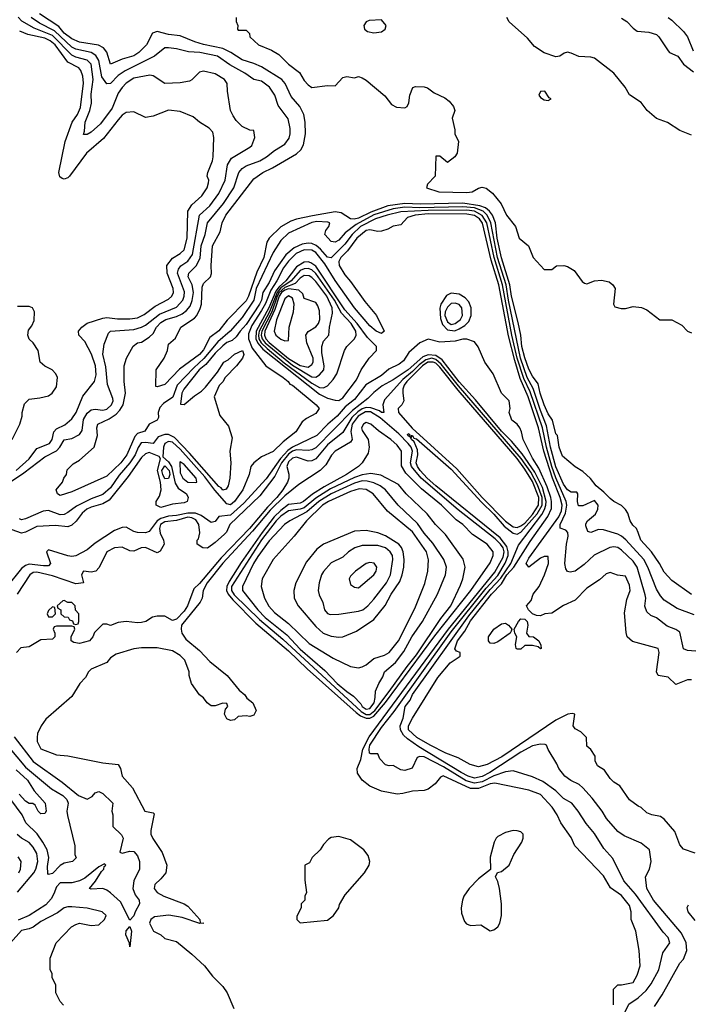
# Model space of a CAD drawing. Header units: inches. Extents: x 2348352 to 2479776, y 460422 to 613655.
# Tile 274 of 590: x 2383141 to 2386594, y 562331 to 567419. Entities that reach past the tile are written whole.
import ezdxf

# ---------------------------------------------------------------- set-up
doc = ezdxf.new("R2010")
doc.units = ezdxf.units.IN
doc.header["$MEASUREMENT"] = 0
doc.layers.add('C3586', color=7, linetype='Continuous')

msp = doc.modelspace()

# ---------------------------------------------------------------- linework, layer by layer
at = {"layer": 'C3586', "color": 4}
for points, elevation in [([(2386610, 564449.3), (2386510, 564521.2), (2386470, 564565.2), (2386445.6, 564610), (2386403.6, 564670), (2386349.5, 564730), (2386336, 564770), (2386326, 564790), (2386308, 564808), (2386294.5, 564830), (2386282.7, 564870), (2386270, 564889), (2386250, 564908.7), (2386210, 564929), (2386190, 564945.2), (2386158.3, 564978.3), (2386118, 565010), (2386088.3, 565048.3), (2386050, 565085.2), (2386010, 565109.3), (2385943.9, 565163.9), (2385927.8, 565210), (2385919, 565270), (2385910, 565279), (2385892.3, 565350), (2385870, 565382), (2385850, 565429.4), (2385829.1, 565490), (2385818.3, 565538.3), (2385790, 565576.9), (2385770, 565613.6), (2385750, 565672), (2385734.6, 565730), (2385728.6, 565788.6), (2385715, 565855), (2385680.2, 565990), (2385673, 566050), (2385630, 566189.6), (2385606.6, 566290), (2385597.6, 566370), (2385582.8, 566410), (2385568.1, 566430), (2385546.6, 566446.6), (2385518, 566458), (2385430, 566470.9), (2385210, 566465.5), (2385130, 566469), (2385042.8, 566457.2), (2384954.8, 566425.2), (2384890, 566393.3), (2384868.7, 566388.7), (2384849.7, 566389.7), (2384801.4, 566421.4), (2384770, 566426.2), (2384653.5, 566406.5), (2384571.3, 566388.7), (2384542, 566378), (2384490, 566348.2), (2384430, 566291.1), (2384417.3, 566270), (2384402, 566190), (2384365.3, 566114.7), (2384322.2, 565990), (2384310, 565966.6), (2384212.6, 565867.4), (2384170, 565811.8), (2384122.7, 565777.3), (2384090, 565714), (2384070, 565689.7), (2383965.7, 565614.3), (2383890, 565534), (2383850, 565522), (2383844, 565524), (2383845.2, 565610), (2383886.6, 565670), (2383904, 565710), (2383910, 565742), (2383945.6, 565774.4), (2383973.2, 565830), (2384043.5, 565876.5), (2384055.1, 565890), (2384073.4, 565926.6), (2384080.5, 565950), (2384083.1, 566036.9), (2384090, 566056), (2384126, 566090), (2384132, 566108), (2384129.6, 566150), (2384137.2, 566250), (2384177, 566323), (2384187.3, 566370), (2384204.7, 566410), (2384350, 566596.3), (2384396, 566630), (2384446, 566654), (2384570, 566726), (2384592.3, 566747.7), (2384606.6, 566773.4), (2384617.6, 566830), (2384615.1, 566890), (2384607.8, 566930), (2384587.6, 566970), (2384542.5, 567022.5), (2384512.3, 567090), (2384495.4, 567110), (2384390, 567175.4), (2384350, 567193.7), (2384290, 567212.6), (2384231.8, 567250), (2384190, 567269.8), (2384090, 567290.8), (2384044.7, 567304.7), (2383970, 567336.4), (2383910, 567343.1), (2383850, 567358.4), (2383826.8, 567350), (2383795.5, 567290), (2383755.5, 567250), (2383730, 567233.3), (2383670, 567215.1), (2383610, 567189.3), (2383591.2, 567251.2), (2383574, 567274), (2383547.3, 567287.3), (2383450, 567302.7), (2383410, 567319.8), (2383370, 567349.8), (2383343.3, 567383.3), (2383242.9, 567450)], 64), ([(2383062.9, 565010), (2383162.6, 565077.4), (2383270, 565161.3), (2383330, 565191.8), (2383348.2, 565210), (2383370, 565247.7), (2383410, 565255.5), (2383450, 565276.3), (2383462.7, 565297.3), (2383470, 565354), (2383490, 565386), (2383510, 565403), (2383530, 565406), (2383570, 565402.4), (2383590, 565407), (2383615.6, 565430), (2383622.9, 565450), (2383621.2, 565461.2), (2383594.3, 565534.3), (2383585.6, 565625.6), (2383569.5, 565690.5), (2383576.5, 565743.5), (2383600.2, 565799.8), (2383610, 565810.6), (2383730, 565818.9), (2383770, 565830.3), (2383790, 565841.1), (2383862.2, 565897.8), (2383950, 565934.6), (2383983.5, 565970), (2383990.9, 565990), (2383992.8, 566012.8), (2383955.1, 566110), (2383961.3, 566130), (2383973.1, 566146.9), (2384010, 566172.4), (2384033.3, 566206.7), (2384069.7, 566410), (2384122.6, 566457.4), (2384170, 566522), (2384201.3, 566590), (2384214, 566670), (2384235.6, 566704.4), (2384330, 566761), (2384339, 566770), (2384355.3, 566810), (2384350, 566846), (2384330, 566848), (2384290, 566868), (2384258.6, 566898.6), (2384242.5, 566922.5), (2384229.4, 566950), (2384214, 567050), (2384213.2, 567090), (2384199, 567110), (2384150, 567139), (2384090, 567153.2), (2384070, 567148.7), (2384030, 567108.7), (2384018, 567102), (2383970, 567092.7), (2383890, 567089.2), (2383830, 567129.2), (2383812.1, 567132.1), (2383730, 567116.9), (2383690, 567091.5), (2383670, 567069.4), (2383650, 567039.3), (2383618, 566962), (2383558.8, 566881.2), (2383510, 566838.4), (2383490, 566826.6), (2383470, 566826), (2383476, 566844), (2383479.7, 566890), (2383503, 566950), (2383511.3, 566988.7), (2383510, 567034), (2383519.8, 567110), (2383509.7, 567190), (2383490, 567210.9), (2383430, 567226.4), (2383410, 567236.4), (2383310, 567337.8), (2383216, 567376), (2383151.6, 567411.6), (2383132.2, 567432.2)], 72), ([(2386624.7, 564344.7), (2386537.1, 564377.1), (2386470, 564419.3), (2386450, 564442.7), (2386430, 564477.2), (2386385.1, 564590), (2386364, 564630), (2386272.4, 564732.4), (2386250, 564751.3), (2386230, 564761.3), (2386156, 564784), (2386130, 564785.2), (2386090, 564769.2), (2386075.3, 564775.3), (2386064.5, 564804.5), (2386065.4, 564814.6), (2386074, 564830), (2386115.6, 564864.4), (2386127.3, 564890), (2386129.5, 564910), (2386110, 564935.1), (2386050, 564907.3), (2386027.3, 564907.3), (2386021.6, 564930), (2386024, 564970), (2386018.6, 564978.6), (2385990, 564978.4), (2385970, 564989.6), (2385950, 565018.7), (2385910, 565108.2), (2385883, 565210), (2385861.1, 565321.1), (2385830, 565399.7), (2385793.4, 565513.4), (2385762.3, 565570), (2385727.5, 565670), (2385664.9, 565970), (2385652.8, 566050), (2385609.5, 566190), (2385574.8, 566370), (2385556.1, 566410), (2385534, 566430), (2385490, 566446.3), (2385430, 566452.6), (2385207.9, 566447.9), (2385130, 566450.8), (2385070, 566442), (2384969.7, 566410.3), (2384878.6, 566361.4), (2384822.1, 566317.9), (2384790, 566280.5), (2384770, 566269.6), (2384750, 566273.2), (2384717.2, 566310), (2384721.2, 566330), (2384737.2, 566350), (2384742, 566370), (2384733.1, 566373.1), (2384676.1, 566376.1), (2384650, 566370.7), (2384530, 566315.8), (2384490, 566277.6), (2384450, 566217), (2384362.6, 566030), (2384350.1, 565969.9), (2384290, 565880.5), (2384227.6, 565810), (2384165, 565755), (2384092.2, 565667.8), (2384039.5, 565620.5), (2383954.9, 565530), (2383931.5, 565468.5), (2383883.1, 565436.9), (2383864.3, 565415.7), (2383856.5, 565390), (2383857, 565363), (2383850.7, 565350), (2383810, 565329.4), (2383786.4, 565293.6), (2383750, 565281.3), (2383734.6, 565265.4), (2383694.6, 565170), (2383663.7, 565130), (2383590, 565060.7), (2383410, 564979.3), (2383350, 564961.2), (2383335.3, 564970), (2383329.3, 564990.7), (2383362, 565030), (2383368, 565050), (2383382, 565070), (2383386, 565094), (2383416.5, 565123.5), (2383450, 565142.8), (2383525.2, 565210), (2383542.9, 565270), (2383538.4, 565310), (2383543.7, 565330), (2383602.5, 565357.5), (2383638.3, 565381.7), (2383658.3, 565401.7), (2383675.1, 565430), (2383686.6, 565490), (2383679.5, 565550), (2383680.9, 565630), (2383693.2, 565670), (2383727.2, 565732.8), (2383748.7, 565750), (2383770, 565753.4), (2383810, 565778), (2383830, 565798), (2383848.2, 565830), (2383870, 565854.3), (2383895.1, 565870), (2383950, 565885.5), (2383980.3, 565899.7), (2384003.1, 565916.9), (2384020.6, 565939.4), (2384031.6, 565968.4), (2384037.8, 566010), (2384030.9, 566050), (2384011.3, 566090), (2384013.6, 566110), (2384052.7, 566147.3), (2384073.5, 566186.5), (2384078, 566250), (2384099.2, 566310), (2384111.3, 566370), (2384193.7, 566470), (2384246.3, 566550), (2384273.3, 566630), (2384289.8, 566650.2), (2384310, 566664.9), (2384381.2, 566690), (2384416, 566710), (2384456.1, 566743.9), (2384510, 566776.3), (2384533.1, 566806.9), (2384538.4, 566830), (2384537.2, 566857.2), (2384527.2, 566907.2), (2384476.6, 566976.6), (2384458, 567030), (2384431.3, 567071.3), (2384390, 567100.9), (2384349.7, 567109.7), (2384303, 567143), (2384225.7, 567185.7), (2384162.7, 567230), (2384070.4, 567249.6), (2384012.8, 567252.8), (2383950, 567269.4), (2383910, 567274.5), (2383890, 567274.5), (2383837.3, 567230), (2383685.1, 567154.9), (2383649.2, 567130.8), (2383610, 567089.4), (2383590, 567088.7), (2383564.7, 567124.7), (2383548.9, 567208.9), (2383533.7, 567233.7), (2383509.8, 567249.8), (2383430, 567266.2), (2383410, 567277.4), (2383321.2, 567361.2), (2383242.2, 567402.2), (2383199.7, 567430)], 68), ([(2384258, 567430), (2384258, 567410), (2384268, 567390), (2384266, 567370), (2384270, 567366), (2384310, 567366), (2384328, 567348), (2384328.7, 567330), (2384374, 567290), (2384442, 567262), (2384479.7, 567239.7), (2384529.4, 567190), (2384585.7, 567145.7), (2384610, 567105.2), (2384630, 567082.7), (2384650.4, 567069.6), (2384730, 567079.3), (2384770, 567077.2), (2384810, 567121.2), (2384830, 567125.2), (2384870, 567119), (2384890, 567125.2), (2384910, 567119.3), (2384930, 567106), (2385026.3, 567026.3), (2385061.5, 566981.5), (2385086.8, 566966.8), (2385130, 566964), (2385142, 566970), (2385151.1, 566988.9), (2385156, 567030), (2385171.1, 567068.9), (2385186, 567074), (2385230, 567073.2), (2385246.8, 567066.8), (2385281.5, 567041.5), (2385336.2, 567016.2), (2385358.7, 566998.7), (2385381.2, 566970), (2385389, 566950), (2385375.3, 566910), (2385389, 566850), (2385389, 566829), (2385408, 566790), (2385401.2, 566730), (2385388.7, 566710), (2385350, 566682), (2385310, 566714), (2385290, 566714), (2385286, 566610), (2385248, 566570), (2385242, 566550), (2385306, 566530), (2385450, 566526.9), (2385478, 566530), (2385510, 566549.2), (2385530, 566554), (2385550, 566549.2), (2385582.7, 566522.7), (2385627.4, 566467.4), (2385655.1, 566410), (2385701.2, 566350), (2385721.2, 566290), (2385769, 566250), (2385793.2, 566190), (2385850, 566128), (2385890, 566128), (2385912.7, 566147.3), (2385951.6, 566148.4), (2385970, 566144), (2386004.1, 566124.1), (2386046.3, 566066.3), (2386058, 566058), (2386070, 566054), (2386110.5, 566069.5), (2386146.2, 566073.8), (2386185.6, 566065.6), (2386203.7, 566050), (2386217, 566030), (2386208, 565950), (2386215.3, 565935.3), (2386247.3, 565927.3), (2386270, 565927.3), (2386310, 565936.9), (2386352.5, 565932.5), (2386379.8, 565919.8), (2386447.9, 565867.9), (2386510, 565867.6), (2386561.3, 565841.3), (2386590, 565809), (2386610, 565801.2)], 56), ([(2386610, 566822.8), (2386550, 566846.8), (2386487.5, 566887.5), (2386430, 566908), (2386381, 566950), (2386350.7, 566990.7), (2386290, 567031), (2386268.2, 567070), (2386210, 567143.1), (2386110, 567220.7), (2386090, 567226), (2386028.3, 567228.3), (2385990, 567246.8), (2385970, 567251), (2385953.6, 567246.4), (2385930, 567231), (2385910, 567227.3), (2385850, 567248), (2385800.3, 567280.3), (2385763.4, 567323.4), (2385668.8, 567408.8), (2385656.4, 567430)], 56), ([(2386250, 567427.7), (2386276, 567410), (2386310, 567374.8), (2386330, 567360.7), (2386390, 567355.5), (2386430, 567342.8), (2386442.8, 567330), (2386490, 567258), (2386498, 567250), (2386541, 567230), (2386570.3, 567190.3), (2386620.7, 567150)], 64), ([(2386490, 567430.5), (2386510, 567416.3), (2386570, 567358.8), (2386590.4, 567330), (2386619.2, 567259.2)], 68), ([(2383122.3, 565090), (2383189.7, 565150), (2383230, 565203.1), (2383294, 565230), (2383307.8, 565250), (2383317.6, 565290), (2383330, 565305.5), (2383374.3, 565325.7), (2383410, 565357.1), (2383432.6, 565390), (2383466.8, 565473.2), (2383527.8, 565550), (2383536, 565584), (2383532.1, 565630), (2383511.5, 565691.5), (2383476.4, 565756.4), (2383446.6, 565790), (2383444.5, 565810), (2383460.9, 565830), (2383490, 565850.4), (2383570, 565877.7), (2383590, 565880.2), (2383646.5, 565873.5), (2383710, 565872.9), (2383750, 565878.3), (2383784.4, 565895.6), (2383840.7, 565939.3), (2383910, 565974.9), (2383927, 565990), (2383935.1, 566010), (2383933, 566030), (2383901.7, 566110), (2383901.3, 566150), (2383930, 566186.4), (2383970, 566211.8), (2383990, 566230.6), (2384006, 566290), (2384009.8, 566430.2), (2384030, 566463), (2384080.9, 566510), (2384109.6, 566550), (2384116.6, 566576.6), (2384117, 566590), (2384109.2, 566610), (2384112.7, 566630), (2384137, 566690), (2384140.9, 566710), (2384142.7, 566810), (2384138, 566838), (2384118.6, 566858.6), (2384070, 566889.3), (2384037.5, 566917.5), (2383970, 566944.5), (2383910, 566952.3), (2383830, 566921.2), (2383790, 566914), (2383730, 566944), (2383690, 566939), (2383670, 566925.2), (2383650, 566902.7), (2383573.8, 566806.2), (2383485.5, 566730), (2383397.3, 566610), (2383390, 566602.7), (2383370, 566596), (2383359.3, 566599.3), (2383347.3, 566607.3), (2383343.7, 566630), (2383375.6, 566790), (2383411.6, 566890), (2383438.9, 566930), (2383454.2, 566965.8), (2383470.9, 567090.9), (2383467, 567127), (2383457.3, 567157.3), (2383446, 567170), (2383390, 567200.5), (2383323.9, 567290), (2383297.4, 567310), (2383270, 567323.5), (2383182.9, 567342.9), (2383140.7, 567360.7)], 76), ([(2386654.2, 564154.2), (2386590, 564159), (2386570, 564168), (2386550, 564255.3), (2386530, 564268.7), (2386484.7, 564284.7), (2386430, 564328), (2386400.2, 564340.2), (2386380.2, 564360.2), (2386369.4, 564389.4), (2386375.6, 564430), (2386371.9, 564448.1), (2386331, 564590), (2386310, 564620.5), (2386250, 564678.4), (2386230, 564691.8), (2386210, 564696.2), (2386188.5, 564691.5), (2386107.2, 564652.8), (2386056.7, 564603.3), (2386010, 564569.3), (2385984.7, 564564.7), (2385970, 564568.7), (2385961.2, 564581.2), (2385957, 564610), (2385965.1, 564710), (2385973.6, 564750), (2385971.8, 564770), (2385960.9, 564780.9), (2385932.7, 564792.7), (2385931.8, 564810), (2385960.6, 564870), (2385966.5, 564910), (2385963.2, 564930), (2385910, 565051.1), (2385889.9, 565109.9), (2385861.1, 565210), (2385841.7, 565310), (2385776.8, 565496.8), (2385744.5, 565564.5), (2385711.1, 565670), (2385683.1, 565790), (2385634.8, 566050), (2385592.1, 566190), (2385554, 566370), (2385530, 566408.3), (2385490.3, 566430.3), (2385450, 566435.2), (2385250, 566433.9), (2385110, 566426.6), (2385038, 566410), (2384978.4, 566390), (2384900.7, 566350), (2384857.5, 566310), (2384820.7, 566259.3), (2384750, 566189.5), (2384730, 566191.5), (2384694.4, 566234.4), (2384672.3, 566252.3), (2384650, 566262.2), (2384630, 566264.4), (2384600.5, 566259.5), (2384558.9, 566241.1), (2384516.2, 566203.8), (2384457.7, 566122.3), (2384430, 566062), (2384395.8, 566010), (2384390.2, 565970.2), (2384380.2, 565950), (2384310, 565844.2), (2384278.7, 565810), (2384259.4, 565780.6), (2384238, 565762), (2384210, 565750.9), (2384190, 565734), (2384150, 565695.6), (2384101.6, 565638.4), (2384068.2, 565610), (2383988.9, 565510), (2383978.3, 565490), (2383972, 565432), (2383990, 565430.8), (2384043.8, 565476.2), (2384080.1, 565499.9), (2384099.6, 565520.4), (2384162.7, 565597.3), (2384195.3, 565650), (2384217.5, 565662.5), (2384250, 565691), (2384291.3, 565710), (2384298, 565690), (2384291, 565670), (2384261, 565630), (2384202, 565570), (2384190, 565548), (2384171.1, 565528.9), (2384146, 565470), (2384174.8, 565374.8), (2384219.8, 565319.8), (2384238, 565258), (2384226.8, 565190), (2384230.6, 565130), (2384226.8, 565050), (2384217.3, 565010), (2384207.1, 564992.9), (2384190, 564988), (2384181, 565001), (2384170, 565006.6), (2384018.6, 565178.6), (2383940.2, 565260.2), (2383910, 565275.8), (2383890, 565276), (2383856.3, 565263.7), (2383830.3, 565229.7), (2383790, 565234.5), (2383767.8, 565232.2), (2383751.8, 565208.2), (2383737.1, 565170), (2383710.1, 565129.9), (2383654.4, 565065.6), (2383610, 564999.7), (2383570, 564965.1), (2383510, 564943.1), (2383433.8, 564906.2), (2383390, 564872.3), (2383370, 564862.9), (2383350, 564861.6), (2383290, 564883.7), (2383261.1, 564878.9), (2383170, 564840.7), (2383150, 564835.1), (2383140.1, 564840.1)], 72), ([(2386610, 564009), (2386590, 564008.7), (2386530, 563984), (2386490, 564022.7), (2386438, 564030), (2386429.2, 564050), (2386444, 564150), (2386439, 564170), (2386306, 564206), (2386278.7, 564230), (2386272.5, 564252.5), (2386264.8, 564355.2), (2386277, 564423), (2386294, 564470), (2386290, 564498), (2386270, 564544), (2386229.1, 564549.1), (2386190, 564562), (2386170, 564555.3), (2386135.3, 564524.7), (2386070, 564481.2), (2386010, 564419.3), (2385950, 564392.3), (2385890, 564352.7), (2385854, 564350), (2385830, 564339.3), (2385810, 564340.9), (2385789.6, 564349.6), (2385769.3, 564370), (2385759, 564390), (2385782.7, 564417.3), (2385793.2, 564450), (2385823.7, 564490), (2385852, 564550), (2385872, 564610), (2385870, 564646), (2385850, 564645.2), (2385830, 564636.2), (2385770, 564589.7), (2385756.3, 564610), (2385770, 564636.5), (2385925.2, 564850), (2385939.2, 564880.8), (2385942.2, 564910), (2385933, 564950), (2385892.6, 565050), (2385847.3, 565190), (2385820.9, 565310), (2385766.5, 565470), (2385725.8, 565565.8), (2385698, 565658), (2385666, 565786), (2385615.8, 566050), (2385576.2, 566176.2), (2385531.5, 566368.5), (2385516.5, 566390), (2385490, 566408.1), (2385450, 566414.9), (2385250, 566416.3), (2385182.8, 566410), (2385143.5, 566396.5), (2385110, 566359), (2385070, 566353.2), (2385042.8, 566337.2), (2385010, 566326.3), (2384990, 566324.7), (2384950, 566333.3), (2384930, 566329.6), (2384882.7, 566290), (2384834.2, 566225.8), (2384799.1, 566190), (2384789.2, 566170), (2384791, 566150), (2384820.3, 566100.3), (2384850, 566066.7), (2384923.2, 565963.2), (2384984.1, 565890), (2385023.1, 565810), (2385010, 565798), (2384981.3, 565810), (2384950, 565836.8), (2384870, 565931.1), (2384770, 566071), (2384717.7, 566157.7), (2384670, 566216.5), (2384650, 566228.3), (2384610, 566229.9), (2384569.6, 566210.4), (2384528.7, 566171.3), (2384503.3, 566136.7), (2384468.7, 566070), (2384437.7, 566022.3), (2384410, 565952.3), (2384390, 565915.8), (2384340.1, 565839.9), (2384323.2, 565796.8), (2384322.7, 565770), (2384342.3, 565722.3), (2384411.3, 565631.3), (2384502, 565570), (2384526.8, 565550), (2384536.1, 565536.1), (2384550.5, 565530), (2384672.2, 565430), (2384687.7, 565410), (2384670, 565384.5), (2384621.3, 565358.7), (2384599.1, 565340.9), (2384566.8, 565290), (2384502, 565238), (2384450, 565187.6), (2384390, 565161.2), (2384350, 565129), (2384334.8, 565110), (2384325.5, 565070), (2384294, 564990), (2384250.9, 564930), (2384230, 564911.8), (2384210, 564917.4), (2384148.7, 564988.7), (2384097.3, 565057.3), (2383970, 565200.8), (2383930, 565235.8), (2383910, 565239.8), (2383890, 565229.4), (2383884.1, 565210), (2383880.3, 565160.3), (2383910, 565134.3), (2383924.7, 565110), (2383944, 565024), (2383958.7, 564998.7), (2384002.8, 564970), (2384010.7, 564950), (2384006, 564930), (2383990, 564922.9), (2383930, 564916.2), (2383870, 564899.5), (2383845.2, 564910), (2383845.1, 564930), (2383863, 564957), (2383872, 564990), (2383868.8, 565030), (2383852.9, 565090), (2383868.4, 565150), (2383861.4, 565161.5), (2383810, 565182.7), (2383790, 565176.3), (2383770, 565156.3), (2383701, 565059), (2383602.9, 564937.1), (2383570, 564917.2), (2383510, 564900.8), (2383487.2, 564890), (2383463.6, 564870), (2383432, 564828), (2383410, 564807.8), (2383390, 564798.7), (2383325.6, 564805.6), (2383230, 564800.4), (2383170, 564771.2), (2383150, 564766.3), (2383102.5, 564782.5)], 76), ([(2383102.4, 565250), (2383140.9, 565330), (2383154, 565370), (2383154, 565390), (2383166.3, 565433.7), (2383190, 565458), (2383244.5, 565464.5), (2383290, 565476), (2383308.7, 565490), (2383330, 565522), (2383335.3, 565570), (2383328, 565590), (2383308, 565610), (2383270, 565628.7), (2383246, 565650), (2383236, 565710), (2383210, 565748.7), (2383189.2, 565769.2), (2383182, 565790), (2383185.6, 565814.4), (2383203.1, 565836.9), (2383214.6, 565865.4), (2383218, 565910), (2383206, 565930), (2383190, 565938), (2383130, 565938)], 84), ([(2386630, 563113.2), (2386570, 563134), (2386550, 563155.3), (2386524.8, 563224.8), (2386470, 563288.7), (2386450, 563302), (2386406, 563310), (2386380.2, 563320.2), (2386350, 563348), (2386334.6, 563354.6), (2386290, 563388.7), (2386240.2, 563460.2), (2386210, 563479), (2386190, 563499), (2386161.2, 563541.2), (2386124.5, 563564.5), (2386114, 563590), (2386113.2, 563613.2), (2386090, 563648), (2386070, 563666), (2386068.7, 563710), (2386039.3, 563739.3), (2386010, 563755.3), (2385999, 563770), (2386008, 563830), (2385994.8, 563834.8), (2385972, 563830), (2385910, 563800.4), (2385630.4, 563610), (2385556, 563570), (2385510, 563559), (2385468, 563570), (2385405.6, 563605.6), (2385342, 563630), (2385260.9, 563670), (2385192, 563710), (2385149.8, 563750), (2385148.8, 563770), (2385169.1, 563810.9), (2385300.2, 564019.8), (2385364.4, 564095.6), (2385415.1, 564130), (2385415.3, 564150), (2385396.5, 564156.5), (2385387.5, 564167.5), (2385402.7, 564210), (2385439.8, 564260.2), (2385470, 564312.4), (2385577.5, 564450), (2385630, 564504.7), (2385656.6, 564550), (2385692.6, 564590), (2385776.7, 564723.3), (2385868.5, 564851.5), (2385887.2, 564892.8), (2385888.2, 564930), (2385884, 564950), (2385865.3, 565005.3), (2385822.7, 565102.7), (2385790, 565153.2), (2385742, 565250), (2385733.2, 565290), (2385724, 565310), (2385710, 565328.7), (2385682, 565350), (2385669, 565389), (2385674, 565410), (2385669.1, 565449.1), (2385629.1, 565489.1), (2385586, 565590), (2385544, 565650), (2385508.9, 565728.9), (2385490, 565755.3), (2385450, 565769), (2385430, 565769), (2385390, 565759), (2385310, 565753.2), (2385250, 565768.7), (2385208, 565750), (2385150, 565698.9), (2385123, 565657), (2385101.5, 565638.5), (2385046.6, 565613.4), (2385010, 565581.1), (2384927.9, 565532.1), (2384870, 565457), (2384821.4, 565418.6), (2384780.5, 565370), (2384731.5, 565328.5), (2384674.9, 565270), (2384550, 565210.4), (2384526.1, 565193.9), (2384487.9, 565152.1), (2384413, 565047), (2384298.1, 564921.9), (2384230, 564858.8), (2384170, 564852.3), (2384150, 564827), (2384130, 564820.7), (2384077.8, 564857.8), (2384049.3, 564869.3), (2384010, 564869.9), (2383950, 564856.6), (2383910, 564853.1), (2383870, 564841.2), (2383851.1, 564830), (2383810, 564774), (2383790, 564767.6), (2383749.6, 564769.6), (2383730, 564775.1), (2383690, 564797.2), (2383670, 564795.1), (2383630, 564779.5), (2383530, 564713.6), (2383490, 564679.7), (2383431.3, 564648.7), (2383410, 564645.7), (2383390, 564649.7), (2383290, 564679.5), (2383279.1, 564670), (2383299.3, 564610), (2383290, 564598), (2383263.1, 564596.9), (2383190, 564605.3), (2383170, 564599.8), (2383150, 564583.5), (2383072.3, 564487.7)], 84), ([(2386266.6, 562290), (2386287.6, 562332.4), (2386335.2, 562364.8), (2386376.8, 562403.2), (2386403.3, 562436.7), (2386441.6, 562510), (2386462.7, 562597.3), (2386499.3, 562650), (2386490, 562677.2), (2386465.1, 562705.1), (2386320.8, 562900.8), (2386260.7, 562970), (2386204.5, 563084.5), (2386157.2, 563137.2), (2386110, 563214), (2386066.3, 563266.3), (2386026, 563330), (2385992.7, 563370), (2385950, 563394.5), (2385910, 563434.5), (2385842.3, 563482.3), (2385790, 563507.6), (2385690, 563538), (2385650, 563533.3), (2385590, 563511.4), (2385530, 563481.5), (2385490, 563473.6), (2385446.7, 563486.7), (2385330, 563558), (2385230, 563609.6), (2385207.4, 563612.6), (2385193.2, 563606.8), (2385167.7, 563552.3), (2385130, 563539.3), (2385110, 563543.7), (2385070, 563565.2), (2385050, 563564), (2385030, 563569), (2385000.2, 563600.2), (2384990, 563626), (2384954.8, 563625.2), (2384947.8, 563630), (2384945.1, 563650), (2384949.8, 563670), (2385010, 563761.5), (2385075.8, 563844.2), (2385370, 564255.6), (2385550, 564482.5), (2385610, 564547.6), (2385648.3, 564611.7), (2385663, 564650), (2385664.2, 564670), (2385657.4, 564697.4), (2385621.8, 564741.8), (2385289.8, 565010), (2385244.6, 565050), (2385208.9, 565090), (2385195.1, 565110), (2385189, 565130), (2385197.8, 565170), (2385196.2, 565196.2), (2385178.2, 565238.2), (2385164.4, 565250), (2385161.6, 565258.4), (2385168, 565268), (2385158, 565262), (2385145.4, 565270), (2385144.2, 565275.8), (2385150, 565280.7), (2385154.1, 565274.1), (2385170, 565270.2), (2385176.7, 565256.7), (2385190, 565253.4), (2385370, 565096.6), (2385525.9, 564925.9), (2385590, 564864.1), (2385642.5, 564802.5), (2385690, 564766), (2385710, 564760.7), (2385730, 564771), (2385814.4, 564865.6), (2385839.2, 564910), (2385838.9, 564950), (2385816, 565016), (2385780.6, 565080.6), (2385731.8, 565151.8), (2385406.7, 565526.7), (2385318.6, 565638.6), (2385290, 565663.1), (2385270, 565669.5), (2385237.7, 565662.3), (2385203.3, 565636.7), (2385170, 565601.1), (2385120.4, 565559.6), (2385024.3, 565455.7), (2385015.6, 565430), (2385022, 565390), (2385010, 565388.7), (2384999, 565399), (2384954.3, 565414.3), (2384930, 565415.4), (2384910, 565408.8), (2384886.6, 565393.4), (2384856.9, 565363.1), (2384810, 565287), (2384730, 565222.6), (2384670, 565149.6), (2384650, 565140.5), (2384630, 565138.7), (2384570, 565159.6), (2384550, 565154.3), (2384530, 565135.1), (2384520.4, 565110), (2384530.5, 565070.5), (2384530.4, 565050), (2384523.7, 565030), (2384499.1, 564990), (2384469.2, 564950), (2384420.1, 564899.9), (2384327.8, 564790), (2384182.2, 564637.8), (2384070, 564506.6), (2384040.8, 564479.2), (2384008.2, 564390), (2383990, 564362.9), (2383950, 564320.9), (2383930, 564314), (2383890, 564337.2), (2383850, 564337.2), (2383827.3, 564332.7), (2383792, 564310), (2383770, 564303.7), (2383750, 564302), (2383690.6, 564309.4), (2383650, 564304), (2383610, 564289), (2383590, 564295.3), (2383570, 564295.3), (2383527.5, 564252.5), (2383518, 564230), (2383502, 564210), (2383450, 564195.3), (2383420.4, 564200.4), (2383406, 564210), (2383406, 564230), (2383426, 564270), (2383422, 564282), (2383410, 564286), (2383330, 564286), (2383318, 564282), (2383314, 564270), (2383322, 564250), (2383322, 564230), (2383310, 564218), (2383250, 564215.3), (2383190, 564179), (2383146.4, 564173.6), (2383124.7, 564150)], 92), ([(2386419.1, 562320.9), (2386459.3, 562380.7), (2386550, 562544.7), (2386570, 562564.7), (2386587.3, 562610), (2386583.6, 562650), (2386559.1, 562699.1), (2386414, 562870), (2386380.9, 562930), (2386373.2, 562990), (2386393.2, 563030), (2386402, 563070), (2386394, 563130), (2386350, 563164), (2386262.5, 563202.5), (2386230, 563224), (2386171.7, 563291.7), (2386149.3, 563330), (2386097.2, 563397.2), (2386050, 563449.3), (2386030, 563466.6), (2385988.1, 563488.1), (2385957.2, 563510), (2385925.2, 563550), (2385914.8, 563574.8), (2385870, 563648), (2385862, 563670), (2385854.8, 563674.8), (2385830, 563676.2), (2385790, 563667.8), (2385730, 563634), (2385568.9, 563530), (2385530, 563508.5), (2385490, 563500.6), (2385456.9, 563510), (2385420.4, 563530), (2385202.7, 563662.7), (2385143.3, 563703.3), (2385122.7, 563722.7), (2385108.3, 563750), (2385105.6, 563770), (2385121.3, 563810), (2385132.3, 563870), (2385156.8, 563903.2), (2385170, 563931.8), (2385460.8, 564339.2), (2385570, 564475), (2385625.8, 564534.2), (2385677.5, 564610), (2385716.6, 564703.4), (2385837.2, 564862.8), (2385851.5, 564888.5), (2385859, 564910), (2385860.2, 564930), (2385841.5, 565001.5), (2385801.1, 565081.1), (2385736.4, 565176.4), (2385681.3, 565241.3), (2385630, 565292.4), (2385495.1, 565455.1), (2385410, 565547.9), (2385322.4, 565662.4), (2385290, 565684.2), (2385250, 565687), (2385223.1, 565676.9), (2385147.4, 565610), (2385070, 565558.9), (2385012.4, 565527.6), (2384970, 565493.6), (2384938.2, 565461.8), (2384859.7, 565400.3), (2384670, 565207.1), (2384650, 565196.9), (2384630, 565194), (2384570, 565197.3), (2384550, 565190.4), (2384530, 565175), (2384492.7, 565130), (2384459.2, 565060.8), (2384380.9, 564959.1), (2384225.5, 564810), (2384208.4, 564771.6), (2384199, 564761), (2384150, 564717.2), (2384110, 564688.7), (2384086, 564690), (2384058, 564710), (2384058, 564730), (2384064, 564736), (2384072, 564768), (2384066.3, 564810), (2384050, 564834.5), (2384030, 564845.3), (2384010, 564848.7), (2383950, 564831.8), (2383890, 564824.5), (2383868.4, 564810), (2383863.6, 564790), (2383865.5, 564765.5), (2383882.8, 564730), (2383886.8, 564710), (2383867.1, 564672.9), (2383850, 564665.2), (2383790, 564691.5), (2383768.9, 564691.1), (2383730, 564672.3), (2383710, 564675.1), (2383670, 564694), (2383630, 564689.5), (2383591, 564670), (2383552, 564588), (2383534.8, 564570), (2383510, 564565.1), (2383470, 564569), (2383459.1, 564550), (2383470.5, 564509.5), (2383430, 564503.5), (2383310, 564545.3), (2383230, 564564.4), (2383210, 564562.4), (2383193, 564550), (2383128.2, 564450)], 88), ([(2386208.4, 562328.4), (2386208.7, 562410), (2386230, 562432), (2386250, 562432), (2386310, 562444.7), (2386330, 562482), (2386345.2, 562530), (2386340.9, 562610), (2386322.7, 562710), (2386299, 562770), (2386299, 562810), (2386290, 562842), (2386250, 562894.5), (2386192.7, 562932.7), (2386155.4, 562995.4), (2386009, 563150), (2385990, 563194), (2385935.1, 563270), (2385917.6, 563310), (2385891.8, 563350), (2385830, 563415.1), (2385770, 563438.7), (2385594.3, 563474.3), (2385570, 563470.7), (2385510, 563446), (2385470, 563446.2), (2385328.3, 563511.7), (2385314.8, 563505.2), (2385286.8, 563470), (2385250, 563443.7), (2385230, 563437), (2385170, 563432), (2385119.9, 563420.1), (2385090, 563418), (2385010, 563432.7), (2384950, 563458), (2384909.2, 563490), (2384885.1, 563525.1), (2384883, 563550), (2384902.7, 563597.3), (2384912.5, 563650), (2384945.9, 563714.1), (2385355.3, 564270), (2385595.7, 564564.3), (2385638.7, 564641.3), (2385642.8, 564670), (2385637.3, 564690), (2385624, 564710), (2385596.9, 564736.9), (2385406.1, 564886.1), (2385215, 565050), (2385164.2, 565110), (2385159.3, 565130), (2385169.9, 565190), (2385162.8, 565210), (2385148, 565230), (2385099.4, 565279.4), (2385002.3, 565362.3), (2384952.3, 565392.3), (2384926.7, 565393.3), (2384889.1, 565370.9), (2384858.5, 565330), (2384851.9, 565291.9), (2384857.3, 565250), (2384850, 565236.2), (2384770.5, 565190), (2384751.5, 565168.5), (2384721.6, 565118.4), (2384692.7, 565090), (2384582.4, 565017.6), (2384510, 564959.8), (2384435.3, 564884.7), (2384343.5, 564776.5), (2384189.7, 564610.3), (2384109.4, 564510), (2384089.1, 564470), (2384083.1, 564430), (2384073.1, 564410), (2383977, 564290), (2383974.1, 564270), (2383977.6, 564250), (2383998.4, 564218.4), (2384070, 564159.7), (2384122.7, 564102.7), (2384212.4, 564030), (2384274.5, 563954.5), (2384302.8, 563930), (2384313.5, 563913.5), (2384344.7, 563890), (2384362, 563850), (2384350, 563826), (2384330, 563818), (2384310, 563822), (2384270, 563818), (2384250, 563802), (2384230, 563798), (2384210, 563806), (2384199, 563830), (2384204, 563856), (2384215.3, 563870), (2384210, 563886), (2384190, 563888), (2384150, 563873.2), (2384130, 563874), (2384108.7, 563890), (2384090, 563915.3), (2384068.7, 563930), (2384028.7, 563990), (2384015.3, 564030), (2384015.3, 564050), (2383994, 564110), (2383970, 564134), (2383930, 564157.2), (2383850, 564172.7), (2383770, 564174), (2383730, 564169), (2383638.5, 564141.5), (2383610, 564121.2), (2383590, 564097.2), (2383510, 564064), (2383496, 564050), (2383479.8, 564020.2), (2383451.3, 563990), (2383410, 563922), (2383275.3, 563804.7), (2383251.3, 563770), (2383232, 563730), (2383231.3, 563710), (2383231.3, 563690), (2383250, 563652), (2383330, 563621), (2383390, 563614.8), (2383570, 563578.8), (2383650, 563571), (2383661, 563550), (2383670.8, 563510), (2383722.8, 563450), (2383786.8, 563330), (2383830, 563321), (2383835.5, 563315.5), (2383817.3, 563230), (2383818.8, 563210), (2383828.5, 563188.5), (2383876.4, 563116.4), (2383900.7, 563050), (2383894.8, 563010), (2383870, 562979), (2383838, 562950), (2383836, 562930), (2383851, 562910), (2383886, 562890), (2383990.5, 562850.5), (2384010, 562838.8), (2384071.3, 562770), (2384072.7, 562752.7), (2384092, 562750), (2384071.3, 562748.7), (2383979.6, 562779.6), (2383911.8, 562791.8), (2383837.3, 562782.7), (2383818, 562770), (2383811.3, 562750), (2383832, 562710), (2383870, 562691), (2383890.9, 562670.9), (2383950, 562656), (2384030, 562591), (2384094.8, 562530), (2384136.8, 562476.8), (2384190, 562422.8), (2384213, 562390), (2384247.3, 562310)], 96), ([(2383026.9, 563726.9), (2383170, 563557), (2383304.7, 563444.7), (2383363.8, 563410), (2383384.9, 563390), (2383390.4, 563370), (2383384.2, 563330), (2383387.6, 563307.6), (2383424.9, 563150), (2383426, 563106), (2383432, 563088), (2383414, 563070), (2383370, 563060.9), (2383350.4, 563049.6), (2383310, 563006.6), (2383290, 563002), (2383286.8, 563006.8), (2383284.2, 563044.2), (2383291.6, 563090), (2383282, 563130), (2383260.5, 563170), (2383231.6, 563211.6), (2383172, 563270), (2383153, 563310), (2383094.3, 563390)], 88), ([(2383112.8, 563712.8), (2383210, 563585.3), (2383360.2, 563480.2), (2383444, 563410), (2383490, 563390.8), (2383515.1, 563404.9), (2383530, 563424.7), (2383550, 563430.8), (2383570, 563421), (2383616.8, 563376.8), (2383621, 563370), (2383616, 563330), (2383621, 563310), (2383622, 563250), (2383666.4, 563206.4), (2383674.8, 563190), (2383658, 563118), (2383670, 563112), (2383710, 563122.8), (2383730, 563121), (2383750, 563098), (2383759.1, 563070), (2383759.1, 563030), (2383730.5, 562970), (2383724.9, 562930), (2383737.1, 562897.1), (2383757.3, 562870), (2383758.8, 562850), (2383736.3, 562810), (2383730, 562788.7), (2383710, 562766), (2383661, 562861), (2383610, 562907.6), (2383590, 562922), (2383570, 562929.5), (2383510, 562926), (2383502, 562930), (2383532.5, 562967.5), (2383562.5, 563017.5), (2383576, 563030), (2383576.4, 563043.6), (2383586, 563050), (2383578, 563058), (2383550, 563042.7), (2383477.3, 562982.7), (2383450.4, 562969.6), (2383410, 562959.6), (2383350, 562959.6), (2383330, 562939.3), (2383317.5, 562902.5), (2383303, 562877), (2383275.3, 562844.7), (2383190, 562789.7), (2383133.2, 562766.8)], 92), ([(2383123, 563543), (2383180.3, 563490), (2383214.6, 563434.6), (2383272, 563370), (2383278, 563330), (2383270, 563318), (2383250, 563315.3), (2383235.3, 563330), (2383220.4, 563360.4), (2383208.9, 563368.9), (2383190, 563369.2), (2383170, 563380.9), (2383137.8, 563417.8)], 84), ([(2383129.8, 562910.2), (2383213, 563010), (2383223.5, 563030), (2383233.7, 563070), (2383229.7, 563110), (2383210, 563143.7), (2383190, 563167), (2383149.7, 563189.7), (2383128.5, 563208.5)], 92), ([(2383136, 563010), (2383145.2, 563030), (2383148.7, 563070), (2383133.6, 563093.6)], 96), ([(2383367.3, 562327.3), (2383350, 562346), (2383328, 562390), (2383328, 562430), (2383308, 562470), (2383308, 562490), (2383298, 562510), (2383298, 562570), (2383328.7, 562650), (2383408.9, 562731.1), (2383430, 562744.7), (2383450, 562751), (2383510, 562738), (2383550, 562742), (2383578, 562770), (2383588, 562790), (2383566, 562810), (2383488.9, 562828.9), (2383410, 562835.6), (2383390, 562835.6), (2383370, 562829.3), (2383336.4, 562803.6), (2383250, 562758.7), (2383210, 562729.4), (2383190, 562720.7), (2383150, 562713.6), (2383094, 562650)], 96), ([(2386630, 562765.2), (2386594, 562810), (2386588.9, 562831.1), (2386594.6, 562845.4)], 84)]:
    msp.add_lwpolyline(points, dxfattribs=dict(at, elevation=elevation))
for points, elevation in [([(2385010, 567418), (2384945.4, 567414.6), (2384930, 567408), (2384918, 567390), (2384922, 567370), (2384938, 567358), (2384970, 567351), (2385010, 567356), (2385028.7, 567370), (2385034, 567390)], 56), ([(2385853.2, 567050), (2385830, 567048), (2385822.8, 567030), (2385830, 567018), (2385850, 567006), (2385870, 567002), (2385886, 567010), (2385876.4, 567016.4)], 56), ([(2384630, 566168.1), (2384610, 566166.3), (2384570, 566142.2), (2384515.9, 566070), (2384480.6, 566039.4), (2384462.9, 566017.1), (2384428.4, 565930), (2384362.3, 565810), (2384360.7, 565770), (2384370, 565748), (2384397.2, 565717.2), (2384690, 565484.6), (2384730, 565464.1), (2384770, 565453), (2384790, 565451), (2384810, 565464.7), (2384881.2, 565558.8), (2384905.2, 565610), (2384945.2, 565670), (2384984, 565710), (2384984.5, 565730), (2384936.6, 565776.6), (2384883.4, 565850), (2384820, 565920), (2384670, 566146), (2384643.8, 566163.8)], 84), ([(2384630, 566133.3), (2384610, 566132.3), (2384590, 566122.5), (2384543.5, 566070), (2384490, 566034.4), (2384469.9, 566010.1), (2384430.6, 565909.4), (2384376.9, 565810), (2384373.4, 565790), (2384376.6, 565770), (2384388.7, 565748.7), (2384419.5, 565719.5), (2384506.8, 565646.8), (2384650, 565541.5), (2384690, 565519.1), (2384710, 565517.6), (2384730, 565528), (2384760.1, 565559.9), (2384779.6, 565590), (2384818, 565710), (2384830, 565730.8), (2384870, 565771), (2384878.4, 565790), (2384876.4, 565810), (2384853.3, 565850), (2384803.7, 565903.7), (2384766.6, 565970), (2384670, 566107.7), (2384650, 566126.2)], 88), ([(2384610, 566097.1), (2384590, 566084.2), (2384563.4, 566056.6), (2384510, 566035.4), (2384481, 566010), (2384470.1, 565990), (2384442.3, 565910), (2384391.3, 565810), (2384388.2, 565790), (2384393.3, 565770), (2384409, 565749), (2384550, 565633.6), (2384650, 565573.6), (2384670, 565572), (2384690, 565583.8), (2384711.3, 565610), (2384714, 565630), (2384702, 565698), (2384702, 565730), (2384710, 565758), (2384737.2, 565790), (2384740.7, 565830), (2384756.6, 565903.4), (2384755.3, 565930), (2384727, 565990), (2384670, 566066), (2384650, 566087.3), (2384635.6, 566095.6)], 92), ([(2384530, 566028.1), (2384510, 566022.3), (2384493.6, 566010), (2384481.3, 565990), (2384459, 565921), (2384406.9, 565810), (2384404.7, 565790), (2384412.4, 565770), (2384430, 565750.8), (2384530, 565668.1), (2384590, 565632), (2384630, 565624.6), (2384650, 565637.3), (2384655.8, 565650), (2384656.8, 565670), (2384624.2, 565750), (2384618, 565790), (2384631.5, 565808.5), (2384670, 565833), (2384683.6, 565850), (2384691, 565870), (2384690, 565915.3), (2384681.2, 565941.2), (2384670, 565957.2), (2384610, 565979), (2384603.3, 566003.3), (2384581.7, 566021.7)], 96), ([(2384530, 565992.7), (2384510, 565977.4), (2384467.8, 565867.8), (2384454.6, 565810), (2384463.7, 565790), (2384490, 565768.7), (2384510, 565759.3), (2384530, 565761), (2384532, 565830), (2384555, 565910), (2384558.6, 565950), (2384550, 565979.8)], 104), ([(2385370, 566006.9), (2385346.1, 565993.9), (2385316.5, 565950), (2385311.7, 565928.3), (2385315, 565875), (2385324.6, 565844.6), (2385350, 565816), (2385387.8, 565812.2), (2385410, 565821.3), (2385440.3, 565839.7), (2385460.6, 565859.4), (2385472.4, 565890), (2385472.4, 565930), (2385460.7, 565960.7), (2385441.3, 565981.3), (2385410, 566001.1)], 84), ([(2385390, 565955.1), (2385370, 565952.4), (2385350, 565934.3), (2385339, 565910), (2385336.8, 565890), (2385350, 565857.6), (2385370, 565845.1), (2385390, 565849.4), (2385417.3, 565870), (2385428.4, 565890), (2385424.2, 565930), (2385410, 565947.3)], 88), ([(2385276.8, 565650), (2385249.3, 565650), (2385220.7, 565630), (2385140.9, 565550), (2385127.1, 565530), (2385120.2, 565510), (2385119.6, 565490), (2385124.9, 565450), (2385114, 565430), (2385094.8, 565410), (2385097.1, 565390), (2385168.7, 565308.7), (2385398, 565098), (2385530, 564950.8), (2385650, 564827.2), (2385690, 564798.9), (2385710, 564795.4), (2385730, 564803.5), (2385750, 564818.4), (2385790, 564862.1), (2385820.6, 564910), (2385821.9, 564950), (2385790, 565032.3), (2385750, 565097.5), (2385710, 565151.2), (2385405.4, 565505.4), (2385310, 565624.2), (2385290, 565643.8)], 96), ([(2384930, 565337.6), (2384917.3, 565330), (2384906.7, 565310), (2384910, 565296), (2384940.4, 565250), (2384946.3, 565210), (2384939.9, 565180.1), (2384910.3, 565129.7), (2384890.7, 565110), (2384828.4, 565070), (2384713.7, 565006.3), (2384653.1, 564966.9), (2384607.2, 564930), (2384590, 564920.7), (2384530, 564914.4), (2384490, 564883.7), (2384455.9, 564850), (2384392.5, 564770), (2384284.8, 564615.2), (2384223.3, 564516.7), (2384210.7, 564490), (2384209.4, 564470), (2384218.3, 564450), (2384241.9, 564421.9), (2384360.3, 564300.3), (2384530, 564157.2), (2384625.2, 564065.2), (2384878.5, 563838.5), (2384901.4, 563821.4), (2384930, 563809.5), (2384950, 563810.1), (2384970, 563820.1), (2385030, 563890.8), (2385284.9, 564235.1), (2385470.6, 564470), (2385570, 564613.4), (2385587, 564650), (2385586, 564670), (2385555.1, 564710), (2385478.9, 564758.9), (2385429.5, 564810), (2385395.2, 564835.2), (2385318.7, 564910), (2385215.3, 564995.3), (2385135.3, 565075.3), (2385113.6, 565113.6), (2385112, 565190), (2385090, 565221.6), (2385058.4, 565250), (2384994.1, 565294.2), (2384955.1, 565330)], 104), ([(2383890, 565047.3), (2383879.5, 565070), (2383875, 565090), (2383890, 565113.7), (2383912.6, 565090), (2383915.4, 565070), (2383910, 565048.2)], 72), ([(2383970, 565134.3), (2383967.4, 565132.6), (2383970, 565077.3), (2383983.2, 565050), (2384010, 565030.2), (2384050, 565027.6), (2384056.2, 565030), (2384052.2, 565050), (2383990, 565120.4)], 84), ([(2384953.6, 565073.6), (2384910, 565068.2), (2384870, 565054.2), (2384745.5, 564994.5), (2384670, 564947), (2384610, 564897.5), (2384590, 564889.8), (2384530, 564882), (2384490, 564853.8), (2384466, 564830), (2384390, 564731.6), (2384235.1, 564490), (2384235.1, 564470), (2384248.2, 564448.2), (2384380, 564320), (2384499.1, 564219.1), (2384904.5, 563844.5), (2384930, 563828.7), (2384950, 563829.1), (2384975.8, 563850), (2385050, 563947.1), (2385142.5, 564077.5), (2385190, 564136.5), (2385315.3, 564324.7), (2385367, 564390), (2385417.2, 564497.2), (2385429.6, 564530.4), (2385442, 564590), (2385431.5, 564631.5), (2385339.3, 564759.3), (2385289.3, 564810), (2385245.6, 564865.6), (2385137.2, 564970), (2385097.6, 565017.6), (2385005.9, 565065.9)], 108), ([(2384910, 565036.2), (2384870, 565024.5), (2384750, 564969.1), (2384686.2, 564930), (2384624.2, 564875.8), (2384536.3, 564830), (2384508, 564810), (2384430, 564726.6), (2384370, 564645.1), (2384348, 564610), (2384291, 564490), (2384291, 564470), (2384370.4, 564370), (2384407.9, 564330), (2384521, 564241), (2384590, 564167.2), (2384716, 564056), (2384780.3, 563990), (2384830, 563947.2), (2384864.6, 563924.6), (2384903.5, 563883.5), (2384910.4, 563870), (2384930, 563856), (2384950, 563859.5), (2384971, 563890), (2384977.2, 563917.2), (2384978, 563950), (2384995.3, 563990), (2385016.5, 564023.5), (2385025.2, 564050), (2385082.4, 564097.6), (2385125.7, 564154.3), (2385166.6, 564230), (2385221.3, 564310), (2385299.5, 564450), (2385340.7, 564550), (2385345.1, 564590), (2385331.6, 564630), (2385275.1, 564715.1), (2385230, 564765.6), (2385195.3, 564815.3), (2385095.6, 564910), (2385030, 564989.6), (2385002.9, 565010), (2384970, 565026.2), (2384935.1, 565035.1)], 112), ([(2384894.6, 564994.6), (2384850, 564982), (2384735.3, 564930), (2384705.2, 564910), (2384622, 564830), (2384559.3, 564750), (2384450.4, 564630), (2384393.7, 564530), (2384388.8, 564490), (2384404.6, 564430), (2384428.4, 564388.4), (2384456.7, 564356.7), (2384530, 564298.9), (2384636.5, 564196.5), (2384759.4, 564119.4), (2384850, 564076.5), (2384890, 564070.2), (2384910, 564074.9), (2384930, 564086.3), (2384970, 564117.7), (2385025.1, 564134.9), (2385049.5, 564150), (2385098, 564210), (2385182.5, 564377.5), (2385234.1, 564505.8), (2385249.6, 564570), (2385251.7, 564628.3), (2385241.3, 564670), (2385170, 564772.8), (2385040.3, 564880.3), (2384966.6, 564970), (2384930, 564991.1)], 116), ([(2384930, 564779.6), (2384870, 564775.6), (2384710.4, 564709.6), (2384676.1, 564683.9), (2384622.9, 564617.1), (2384567.7, 564510), (2384556.3, 564470), (2384558, 564430), (2384579.1, 564390), (2384670, 564283.1), (2384708.4, 564250), (2384750, 564233.7), (2384790, 564228.2), (2384810, 564230.7), (2384879.6, 564260.4), (2384970, 564319.1), (2385028.5, 564391.5), (2385059.7, 564450), (2385103.6, 564516.4), (2385116.9, 564550), (2385125.1, 564590), (2385126.9, 564630), (2385121.7, 564670), (2385112.7, 564692.7), (2385098.4, 564710), (2385030, 564753), (2384990, 564767.8)], 124), ([(2384990, 564703), (2384910, 564702), (2384871.3, 564690), (2384838.8, 564670), (2384810, 564642.7), (2384750, 564613.2), (2384710, 564568.7), (2384698.8, 564550), (2384687.3, 564510), (2384682.8, 564470), (2384687.1, 564447.1), (2384707.1, 564407.1), (2384714.8, 564370), (2384730, 564351), (2384745.2, 564345.2), (2384790, 564347.7), (2384890, 564362.4), (2384912.7, 564370), (2384939.5, 564390), (2384970, 564424.9), (2385035.1, 564510), (2385055.8, 564550), (2385068, 564630), (2385065.6, 564650), (2385054, 564670), (2385030, 564689.6)], 128), ([(2384950, 564615.1), (2384930, 564609.3), (2384874.8, 564570), (2384850, 564544), (2384843, 564530), (2384850, 564501), (2384870, 564486.8), (2384890, 564482.8), (2384970, 564551.3), (2384981.2, 564570), (2384985.2, 564590), (2384971.8, 564611.8)], 132), ([(2383370, 564418), (2383363.6, 564416.4), (2383334, 564390), (2383338, 564378), (2383354, 564370), (2383354, 564350), (2383370, 564334), (2383391.6, 564331.6), (2383398, 564318), (2383412.7, 564312.7), (2383418, 564298), (2383430, 564294), (2383442, 564298), (2383446, 564310), (2383446, 564350), (2383428.4, 564368.4), (2383428, 564390), (2383410, 564408), (2383390, 564408)], 92), ([(2383310, 564386), (2383290, 564366), (2383282, 564350), (2383290, 564334), (2383310, 564334), (2383326, 564350), (2383322, 564382)], 92), ([(2385590, 564195.3), (2385570, 564198), (2385562, 564210), (2385562.7, 564230), (2385590, 564270.4), (2385630, 564297.1), (2385650, 564300.7), (2385666, 564290), (2385682, 564270), (2385679.6, 564260.4), (2385674, 564250), (2385610, 564205.2)], 76), ([(2385830, 564168), (2385818, 564178), (2385790, 564186), (2385750, 564186), (2385730, 564166), (2385710, 564166), (2385706, 564170), (2385702, 564190), (2385708.7, 564230), (2385698, 564250), (2385695.3, 564270), (2385717, 564310), (2385730, 564323), (2385750, 564322), (2385762, 564310), (2385765.5, 564290), (2385758, 564250), (2385770, 564232), (2385794, 564230), (2385822, 564210), (2385832.7, 564187.3), (2385834, 564170)], 76), ([(2385690, 563229), (2385650, 563219), (2385610, 563199), (2385601, 563190), (2385590.8, 563170), (2385571.6, 563091.6), (2385572.7, 563027.3), (2385510, 562979), (2385462.8, 562930), (2385434.8, 562890), (2385427.3, 562870), (2385420.7, 562830), (2385422, 562802), (2385439.1, 562759.1), (2385448, 562748), (2385470, 562739.1), (2385522, 562742), (2385570, 562711.3), (2385590, 562716), (2385610, 562731.3), (2385621.2, 562750), (2385629.3, 562790), (2385629.2, 562850), (2385619, 562930), (2385610, 562966), (2385598, 562990), (2385608, 563012), (2385630, 563018), (2385669, 563050), (2385693.8, 563106.2), (2385734, 563170), (2385742, 563190), (2385742, 563210), (2385730, 563222), (2385710, 563228.7)], 104), ([(2384790, 563199), (2384750, 563194), (2384735.3, 563184.7), (2384710, 563158), (2384692, 563130), (2384652, 563090), (2384636.9, 563063.1), (2384614, 563050), (2384612.7, 562972.7), (2384622, 562910), (2384614, 562890), (2384614, 562870), (2384594, 562850), (2384594, 562830), (2384572.7, 562787.3), (2384572, 562770), (2384590, 562752), (2384730, 562766.8), (2384762, 562790), (2384788.7, 562830), (2384793.2, 562846.8), (2384822.5, 562897.5), (2384922, 563010), (2384946, 563050), (2384949.3, 563070), (2384940.2, 563100.2), (2384919, 563130), (2384850, 563181.2)], 104), ([(2383710, 562628), (2383707.3, 562647.3), (2383689.3, 562690), (2383690, 562712), (2383710, 562734), (2383718.8, 562710)], 92)]:
    msp.add_lwpolyline(points, close=True, dxfattribs=dict(at, elevation=elevation))

doc.saveas('drawing.dxf')
